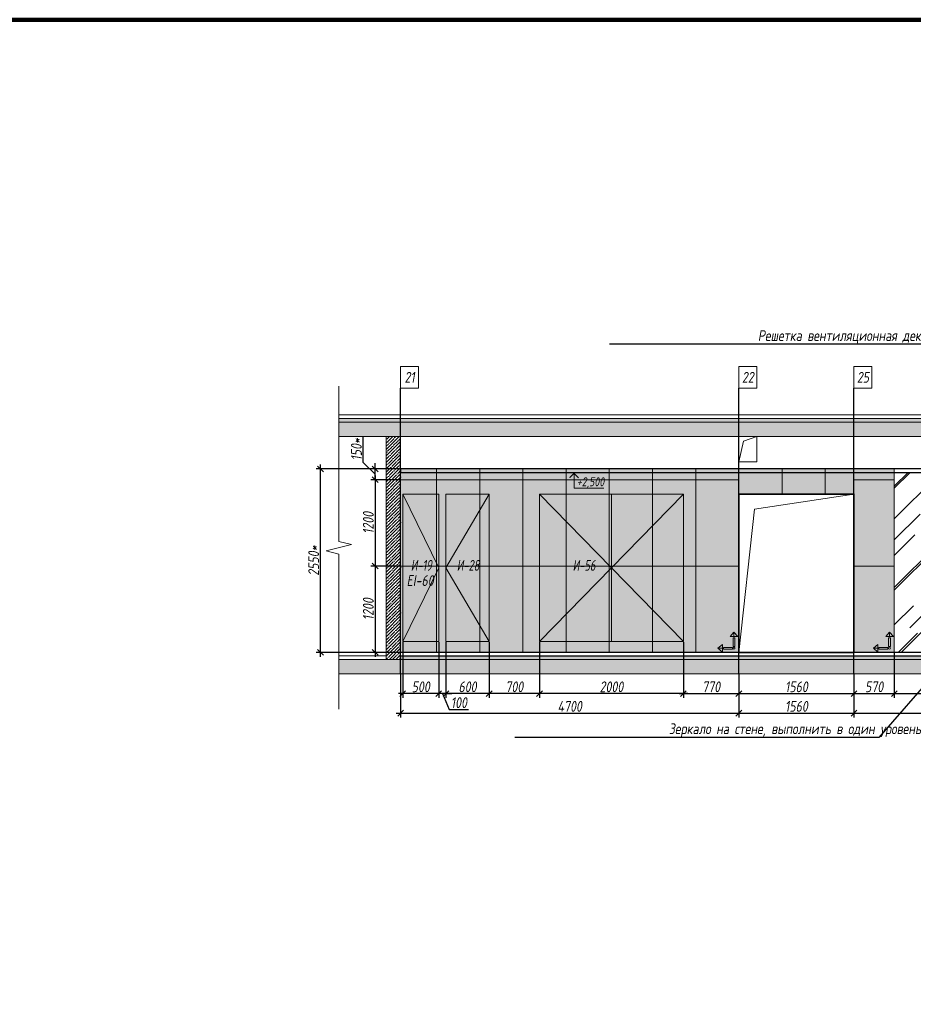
# Model space of a CAD drawing. Header units: millimetres. Extents: x -88210283 to 7466349, y -86687 to 22351.
# Tile 261 of 321: x 150163 to 162580, y 3671 to 17359. Entities that reach past the tile are written whole.
import ezdxf
from ezdxf import colors
from ezdxf.entities.mleader import LeaderData, LeaderLine
from ezdxf.math import Vec2, Vec3

# ---------------------------------------------------------------- set-up
doc = ezdxf.new("R2010")
doc.units = ezdxf.units.MM
doc.linetypes.add('DASHDOT', pattern=[25.4, 12.7, -6.35, 0, -6.35])
doc.layers.get('Defpoints').update_dxf_attribs({"color": 31})
for name, color, linetype, lineweight in [('A-DETL-GENF', 7, 'Continuous', 5), ('dim_pot', 183, 'Continuous', 9), ('Двери', 7, 'Continuous', 5), ('Отделка стен', 253, 'Continuous', 0)]:
    doc.layers.add(name, color=color, linetype=linetype, lineweight=lineweight)
for name, color, linetype, lineweight, true_color in [('dim_obm', 7, 'Continuous', 9, 0x005700), ('dim_razv', 7, 'DASHDOT', 9, 0x285228), ('pol', 7, 'Continuous', 15, 0x55666d)]:
    doc.layers.add(name, color=color, linetype=linetype, lineweight=lineweight, true_color=true_color)
doc.styles.add('fl_iso paper', font='isocpeur.ttf', dxfattribs={"width": 0.8, "oblique": 10})
doc.styles.add('In tre', font='isocpeur.ttf', dxfattribs={"width": 0.8, "oblique": 10})
doc.dimstyles.new('In tre 1_50', dxfattribs={"dimtxt": 150, "dimasz": 80, "dimexe": 60, "dimexo": 10, "dimgap": 20, "dimtad": 1, "dimdec": 0, "dimrnd": 5, "dimzin": 0, "dimdsep": 46, "dimtxsty": 'fl_iso paper', "dimblk": 'OBLIQUE', "dimcen": 0, "dimdle": 60, "dimadec": 0, "dimazin": 0, "dimtfac": 1, "dimtdec": 0, "dimtofl": 0, "dimtmove": 1, "dimatfit": 1, "dimfxl": 40, "dimtolj": 1, "dimtzin": 0, "dimarcsym": 1})

# ---------------------------------------------------------------- blocks, each defined once
blk = doc.blocks.new('*U40')
at = {"color": 0, "linetype": 'ByBlock', "lineweight": -2}
for p, q in [((0, 0), (-6, 0)), ((80.34, 0), (0, 0)), ((167.69, 0), (87.34, 0)), ((167.69, 0), (173.69, 0))]:
    blk.add_line(p, q, dxfattribs=at)
blk.add_lwpolyline([(87.34, 0), (85.59, -7), (82.09, 7), (80.34, 0)], dxfattribs=at)
blk = doc.blocks.new('_Oblique')
at = {"color": 0, "linetype": 'ByBlock', "lineweight": -2}
blk.add_line((-0.5, -0.5), (0.5, 0.5), dxfattribs=at)
blk = doc.blocks.new('*D217')
at = {"layer": 'Defpoints', "color": 0, "linetype": 'ByBlock', "transparency": 16777216}
for p in [(155456, 8264), (160156, 8264), (160156, 7718)]:
    blk.add_point(p, dxfattribs=at)
at = {"layer": 'dim_razv', "color": 0, "linetype": 'ByBlock', "lineweight": -2, "transparency": 16777216}
for p, q in [((155456, 8254), (155456, 7658)), ((160156, 8254), (160156, 7658)), ((155396, 7718), (160216, 7718))]:
    blk.add_line(p, q, dxfattribs=at)
at = {"layer": 'dim_razv', "color": 0, "linetype": 'ByBlock', "lineweight": -2, "transparency": 16777216, "xscale": 80, "yscale": 80, "zscale": 80, "rotation": 180}
blk.add_blockref('_Oblique', (155456, 7718), dxfattribs=at)
at = {"layer": 'dim_razv', "color": 0, "linetype": 'ByBlock', "lineweight": -2, "transparency": 16777216, "xscale": 80, "yscale": 80, "zscale": 80}
blk.add_blockref('_Oblique', (160156, 7718), dxfattribs=at)
at = {"layer": 'dim_razv', "color": 0, "linetype": 'ByBlock', "transparency": 16777216, "insert": (157806, 7813), "char_height": 150, "attachment_point": 5, "style": 'fl_iso paper'}
blk.add_mtext('\\A1;4700', dxfattribs=at)
blk = doc.blocks.new('*D220')
at = {"layer": 'Defpoints', "color": 0, "linetype": 'ByBlock', "transparency": 16777216}
for p in [(160156, 8264), (161756, 8264), (161756, 7718)]:
    blk.add_point(p, dxfattribs=at)
at = {"layer": 'dim_razv', "color": 0, "linetype": 'ByBlock', "lineweight": -2, "transparency": 16777216}
for p, q in [((160156, 8254), (160156, 7658)), ((161756, 8254), (161756, 7658)), ((160096, 7718), (161816, 7718))]:
    blk.add_line(p, q, dxfattribs=at)
at = {"layer": 'dim_razv', "color": 0, "linetype": 'ByBlock', "lineweight": -2, "transparency": 16777216, "xscale": 80, "yscale": 80, "zscale": 80, "rotation": 180}
blk.add_blockref('_Oblique', (160156, 7718), dxfattribs=at)
at = {"layer": 'dim_razv', "color": 0, "linetype": 'ByBlock', "lineweight": -2, "transparency": 16777216, "xscale": 80, "yscale": 80, "zscale": 80}
blk.add_blockref('_Oblique', (161756, 7718), dxfattribs=at)
at = {"layer": 'dim_razv', "color": 0, "linetype": 'ByBlock', "transparency": 16777216, "insert": (160956, 7813), "char_height": 150, "attachment_point": 5, "style": 'fl_iso paper'}
blk.add_mtext('\\A1;1560', dxfattribs=at)
blk = doc.blocks.new('*D221')
at = {"layer": 'Defpoints', "color": 0, "linetype": 'ByBlock', "transparency": 16777216}
for p in [(161756, 8264), (177406, 8254), (177406, 7718)]:
    blk.add_point(p, dxfattribs=at)
at = {"layer": 'dim_razv', "color": 0, "linetype": 'ByBlock', "lineweight": -2, "transparency": 16777216}
for p, q in [((161756, 8254), (161756, 7658)), ((177406, 8244), (177406, 7658)), ((161696, 7718), (177466, 7718))]:
    blk.add_line(p, q, dxfattribs=at)
at = {"layer": 'dim_razv', "color": 0, "linetype": 'ByBlock', "lineweight": -2, "transparency": 16777216, "xscale": 80, "yscale": 80, "zscale": 80, "rotation": 180}
blk.add_blockref('_Oblique', (161756, 7718), dxfattribs=at)
at = {"layer": 'dim_razv', "color": 0, "linetype": 'ByBlock', "lineweight": -2, "transparency": 16777216, "xscale": 80, "yscale": 80, "zscale": 80}
blk.add_blockref('_Oblique', (177406, 7718), dxfattribs=at)
at = {"layer": 'dim_razv', "color": 0, "linetype": 'ByBlock', "transparency": 16777216, "insert": (169581, 7813), "char_height": 150, "attachment_point": 5, "style": 'fl_iso paper'}
blk.add_mtext('\\A1;15650', dxfattribs=at)
blk = doc.blocks.new('*D244')
at = {"layer": 'Defpoints', "color": 0, "linetype": 'ByBlock', "transparency": 16777216}
for p in [(159386, 8714), (160156, 8264), (160156, 7990)]:
    blk.add_point(p, dxfattribs=at)
at = {"layer": 'dim_razv', "color": 0, "linetype": 'ByBlock', "lineweight": -2, "transparency": 16777216}
for p, q in [((159386, 8704), (159386, 7930)), ((160156, 8254), (160156, 7930)), ((159326, 7990), (160216, 7990))]:
    blk.add_line(p, q, dxfattribs=at)
at = {"layer": 'dim_razv', "color": 0, "linetype": 'ByBlock', "lineweight": -2, "transparency": 16777216, "xscale": 80, "yscale": 80, "zscale": 80, "rotation": 180}
blk.add_blockref('_Oblique', (159386, 7990), dxfattribs=at)
at = {"layer": 'dim_razv', "color": 0, "linetype": 'ByBlock', "lineweight": -2, "transparency": 16777216, "xscale": 80, "yscale": 80, "zscale": 80}
blk.add_blockref('_Oblique', (160156, 7990), dxfattribs=at)
at = {"layer": 'dim_razv', "color": 0, "linetype": 'ByBlock', "transparency": 16777216, "insert": (159771, 8085), "char_height": 150, "attachment_point": 5, "style": 'fl_iso paper'}
blk.add_mtext('\\A1;770', dxfattribs=at)
blk = doc.blocks.new('*D245')
at = {"layer": 'Defpoints', "color": 0, "linetype": 'ByBlock', "transparency": 16777216}
for p in [(160156, 8264), (161756, 8254), (161756, 7990)]:
    blk.add_point(p, dxfattribs=at)
at = {"layer": 'dim_razv', "color": 0, "linetype": 'ByBlock', "lineweight": -2, "transparency": 16777216}
for p, q in [((160156, 8254), (160156, 7930)), ((161756, 8244), (161756, 7930)), ((160096, 7990), (161816, 7990))]:
    blk.add_line(p, q, dxfattribs=at)
at = {"layer": 'dim_razv', "color": 0, "linetype": 'ByBlock', "lineweight": -2, "transparency": 16777216, "xscale": 80, "yscale": 80, "zscale": 80, "rotation": 180}
blk.add_blockref('_Oblique', (160156, 7990), dxfattribs=at)
at = {"layer": 'dim_razv', "color": 0, "linetype": 'ByBlock', "lineweight": -2, "transparency": 16777216, "xscale": 80, "yscale": 80, "zscale": 80}
blk.add_blockref('_Oblique', (161756, 7990), dxfattribs=at)
at = {"layer": 'dim_razv', "color": 0, "linetype": 'ByBlock', "transparency": 16777216, "insert": (160956, 8085), "char_height": 150, "attachment_point": 5, "style": 'fl_iso paper'}
blk.add_mtext('\\A1;1560', dxfattribs=at)
blk = doc.blocks.new('*D246')
at = {"layer": 'Defpoints', "color": 0, "linetype": 'ByBlock', "transparency": 16777216}
for p in [(162316, 8564), (161756, 8254), (162316, 7990)]:
    blk.add_point(p, dxfattribs=at)
at = {"layer": 'dim_razv', "color": 0, "linetype": 'ByBlock', "lineweight": -2, "transparency": 16777216}
for p, q in [((162316, 8554), (162316, 7930)), ((161756, 8244), (161756, 7930)), ((161696, 7990), (162376, 7990))]:
    blk.add_line(p, q, dxfattribs=at)
at = {"layer": 'dim_razv', "color": 0, "linetype": 'ByBlock', "lineweight": -2, "transparency": 16777216, "xscale": 80, "yscale": 80, "zscale": 80, "rotation": 180}
blk.add_blockref('_Oblique', (161756, 7990), dxfattribs=at)
at = {"layer": 'dim_razv', "color": 0, "linetype": 'ByBlock', "lineweight": -2, "transparency": 16777216, "xscale": 80, "yscale": 80, "zscale": 80}
blk.add_blockref('_Oblique', (162316, 7990), dxfattribs=at)
at = {"layer": 'dim_razv', "color": 0, "linetype": 'ByBlock', "transparency": 16777216, "insert": (162036, 8085), "char_height": 150, "attachment_point": 5, "style": 'fl_iso paper'}
blk.add_mtext('\\A1;570', dxfattribs=at)
blk = doc.blocks.new('*D247')
at = {"layer": 'Defpoints', "color": 0, "linetype": 'ByBlock', "transparency": 16777216}
for p in [(162316, 8564), (164016, 8564), (164016, 7990)]:
    blk.add_point(p, dxfattribs=at)
at = {"layer": 'dim_razv', "color": 0, "linetype": 'ByBlock', "lineweight": -2, "transparency": 16777216}
for p, q in [((162316, 8554), (162316, 7930)), ((164016, 8554), (164016, 7930)), ((162256, 7990), (164076, 7990))]:
    blk.add_line(p, q, dxfattribs=at)
at = {"layer": 'dim_razv', "color": 0, "linetype": 'ByBlock', "lineweight": -2, "transparency": 16777216, "xscale": 80, "yscale": 80, "zscale": 80, "rotation": 180}
blk.add_blockref('_Oblique', (162316, 7990), dxfattribs=at)
at = {"layer": 'dim_razv', "color": 0, "linetype": 'ByBlock', "lineweight": -2, "transparency": 16777216, "xscale": 80, "yscale": 80, "zscale": 80}
blk.add_blockref('_Oblique', (164016, 7990), dxfattribs=at)
at = {"layer": 'dim_razv', "color": 0, "linetype": 'ByBlock', "transparency": 16777216, "insert": (163166, 8085), "char_height": 150, "attachment_point": 5, "style": 'fl_iso paper'}
blk.add_mtext('\\A1;1700', dxfattribs=at)
blk = doc.blocks.new('1')
at = {"layer": 'pol', "linetype": 'ByBlock'}
h = blk.add_hatch(color=1, dxfattribs=at)
h.paths.add_polyline_path([(35776, 73135), (35803, 73135), (35803, 73259), (35776, 73259)])
h.paths.add_polyline_path([(35790, 73275), (35843, 73275), (35790, 73338)])
h.paths.add_polyline_path([(35790, 73275), (35736, 73275), (35790, 73338)])
edge = h.paths.add_edge_path()
edge.add_arc((35790, 73111), 13.4, 0, 360)
h = blk.add_hatch(color=1, dxfattribs=at)
h.paths.add_polyline_path([(35813, 73097), (35813, 73124), (35937, 73124), (35937, 73097)])
h.paths.add_polyline_path([(35952, 73111), (35952, 73164), (36016, 73111)])
h.paths.add_polyline_path([(35952, 73111), (35952, 73057), (36016, 73111)])
at = {"layer": 'pol', "color": 1, "linetype": 'ByBlock'}
for points in [[(35790, 73275), (35736, 73275), (35790, 73338), (35790, 73275)], [(35790, 73275), (35843, 73275), (35790, 73338), (35790, 73275)], [(35952, 73111), (35952, 73164), (36016, 73111), (35952, 73111)], [(35952, 73111), (35952, 73057), (36016, 73111), (35952, 73111)]]:
    blk.add_lwpolyline(points, dxfattribs=at)
for points in [[(35776, 73135), (35803, 73135), (35803, 73259), (35776, 73259)], [(35813, 73097), (35813, 73124), (35937, 73124), (35937, 73097)]]:
    blk.add_lwpolyline(points, close=True, dxfattribs=at)
blk.add_circle((35790, 73111), 13.4, dxfattribs=at)
blk = doc.blocks.new('*D289')
at = {"layer": 'Defpoints', "color": 0, "linetype": 'ByBlock', "transparency": 16777216}
for p in [(155456, 10964), (155102, 9764), (155456, 9764)]:
    blk.add_point(p, dxfattribs=at)
at = {"layer": 'dim_razv', "color": 0, "linetype": 'ByBlock', "lineweight": -2, "transparency": 16777216}
for p, q in [((155446, 10964), (155042, 10964)), ((155102, 11024), (155102, 9704)), ((155446, 9764), (155042, 9764))]:
    blk.add_line(p, q, dxfattribs=at)
at = {"layer": 'dim_razv', "color": 0, "linetype": 'ByBlock', "lineweight": -2, "transparency": 16777216, "xscale": 80, "yscale": 80, "zscale": 80}
for p, rotation in [((155102, 10964), 90), ((155102, 9764), 270)]:
    blk.add_blockref('_Oblique', p, dxfattribs=dict(at, rotation=rotation))
at = {"layer": 'dim_razv', "color": 0, "linetype": 'ByBlock', "transparency": 16777216, "insert": (155007, 10364), "char_height": 150, "attachment_point": 5, "rotation": 90, "style": 'fl_iso paper'}
blk.add_mtext('\\A1;1200', dxfattribs=at)
blk = doc.blocks.new('*D290')
at = {"layer": 'Defpoints', "color": 0, "linetype": 'ByBlock', "transparency": 16777216}
for p in [(155456, 9764), (155102, 8564), (155456, 8564)]:
    blk.add_point(p, dxfattribs=at)
at = {"layer": 'dim_razv', "color": 0, "linetype": 'ByBlock', "lineweight": -2, "transparency": 16777216}
for p, q in [((155446, 9764), (155042, 9764)), ((155102, 9824), (155102, 8504)), ((155446, 8564), (155042, 8564))]:
    blk.add_line(p, q, dxfattribs=at)
at = {"layer": 'dim_razv', "color": 0, "linetype": 'ByBlock', "lineweight": -2, "transparency": 16777216, "xscale": 80, "yscale": 80, "zscale": 80}
for p, rotation in [((155102, 9764), 90), ((155102, 8564), 270)]:
    blk.add_blockref('_Oblique', p, dxfattribs=dict(at, rotation=rotation))
at = {"layer": 'dim_razv', "color": 0, "linetype": 'ByBlock', "transparency": 16777216, "insert": (155007, 9164), "char_height": 150, "attachment_point": 5, "rotation": 90, "style": 'fl_iso paper'}
blk.add_mtext('\\A1;1200', dxfattribs=at)
blk = doc.blocks.new('*D291')
at = {"layer": 'Defpoints', "color": 0, "linetype": 'ByBlock', "transparency": 16777216}
for p in [(154343, 11114), (155456, 11114), (155244, 8564)]:
    blk.add_point(p, dxfattribs=at)
at = {"layer": 'dim_razv', "color": 0, "linetype": 'ByBlock', "lineweight": -2, "transparency": 16777216}
for p, q in [((155446, 11114), (154283, 11114)), ((154343, 8504), (154343, 11174)), ((155234, 8564), (154283, 8564))]:
    blk.add_line(p, q, dxfattribs=at)
at = {"layer": 'dim_razv', "color": 0, "linetype": 'ByBlock', "lineweight": -2, "transparency": 16777216, "xscale": 80, "yscale": 80, "zscale": 80}
for p, rotation in [((154343, 11114), 90), ((154343, 8564), 270)]:
    blk.add_blockref('_Oblique', p, dxfattribs=dict(at, rotation=rotation))
at = {"layer": 'dim_razv', "color": 0, "linetype": 'ByBlock', "transparency": 16777216, "insert": (154248, 9839), "char_height": 150, "attachment_point": 5, "rotation": 90, "style": 'fl_iso paper'}
blk.add_mtext('\\A1;2550*', dxfattribs=at)
blk = doc.blocks.new('*D292')
at = {"layer": 'Defpoints', "color": 0, "linetype": 'ByBlock', "transparency": 16777216}
for p in [(155102, 11114), (155456, 11114), (155446, 10964)]:
    blk.add_point(p, dxfattribs=at)
at = {"layer": 'dim_razv', "color": 0, "linetype": 'ByBlock', "lineweight": -2, "transparency": 16777216}
for p, q in [((154937, 11204), (154937, 11569)), ((155102, 11039), (154937, 11204)), ((155446, 11114), (155042, 11114)), ((155102, 11114), (155102, 11194)), ((155102, 10964), (155102, 11114)), ((155436, 10964), (155042, 10964)), ((155102, 10964), (155102, 10884))]:
    blk.add_line(p, q, dxfattribs=at)
at = {"layer": 'dim_razv', "color": 0, "linetype": 'ByBlock', "lineweight": -2, "transparency": 16777216, "xscale": 80, "yscale": 80, "zscale": 80}
for p, rotation in [((155102, 11114), 270), ((155102, 10964), 90)]:
    blk.add_blockref('_Oblique', p, dxfattribs=dict(at, rotation=rotation))
at = {"layer": 'dim_razv', "color": 0, "linetype": 'ByBlock', "transparency": 16777216, "insert": (154842, 11386), "char_height": 150, "attachment_point": 5, "rotation": 90, "style": 'fl_iso paper'}
blk.add_mtext('\\A1;150*', dxfattribs=at)
blk = doc.blocks.new('*D801')
at = {"layer": 'Defpoints', "color": 0, "linetype": 'ByBlock', "transparency": 16777216}
for p in [(157386, 8714), (159386, 8714), (157386, 7990)]:
    blk.add_point(p, dxfattribs=at)
at = {"layer": 'dim_razv', "color": 0, "linetype": 'ByBlock', "lineweight": -2, "transparency": 16777216}
for p, q in [((157386, 8704), (157386, 7930)), ((159386, 8704), (159386, 7930)), ((159446, 7990), (157326, 7990))]:
    blk.add_line(p, q, dxfattribs=at)
at = {"layer": 'dim_razv', "color": 0, "linetype": 'ByBlock', "lineweight": -2, "transparency": 16777216, "xscale": 80, "yscale": 80, "zscale": 80, "rotation": 180}
blk.add_blockref('_Oblique', (157386, 7990), dxfattribs=at)
at = {"layer": 'dim_razv', "color": 0, "linetype": 'ByBlock', "lineweight": -2, "transparency": 16777216, "xscale": 80, "yscale": 80, "zscale": 80}
blk.add_blockref('_Oblique', (159386, 7990), dxfattribs=at)
at = {"layer": 'dim_razv', "color": 0, "linetype": 'ByBlock', "transparency": 16777216, "insert": (158386, 8085), "char_height": 150, "attachment_point": 5, "style": 'fl_iso paper'}
blk.add_mtext('\\A1;2000', dxfattribs=at)
blk = doc.blocks.new('*D802')
at = {"layer": 'Defpoints', "color": 0, "linetype": 'ByBlock', "transparency": 16777216}
for p in [(156686, 8714), (157386, 8714), (156686, 7990)]:
    blk.add_point(p, dxfattribs=at)
at = {"layer": 'dim_razv', "color": 0, "linetype": 'ByBlock', "lineweight": -2, "transparency": 16777216}
for p, q in [((156686, 8704), (156686, 7930)), ((157386, 8704), (157386, 7930)), ((157446, 7990), (156626, 7990))]:
    blk.add_line(p, q, dxfattribs=at)
at = {"layer": 'dim_razv', "color": 0, "linetype": 'ByBlock', "lineweight": -2, "transparency": 16777216, "xscale": 80, "yscale": 80, "zscale": 80, "rotation": 180}
blk.add_blockref('_Oblique', (156686, 7990), dxfattribs=at)
at = {"layer": 'dim_razv', "color": 0, "linetype": 'ByBlock', "lineweight": -2, "transparency": 16777216, "xscale": 80, "yscale": 80, "zscale": 80}
blk.add_blockref('_Oblique', (157386, 7990), dxfattribs=at)
at = {"layer": 'dim_razv', "color": 0, "linetype": 'ByBlock', "transparency": 16777216, "insert": (157036, 8085), "char_height": 150, "attachment_point": 5, "style": 'fl_iso paper'}
blk.add_mtext('\\A1;700', dxfattribs=at)
blk = doc.blocks.new('*D803')
at = {"layer": 'Defpoints', "color": 0, "linetype": 'ByBlock', "transparency": 16777216}
for p in [(156086, 8714), (156686, 8714), (156086, 7990)]:
    blk.add_point(p, dxfattribs=at)
at = {"layer": 'dim_razv', "color": 0, "linetype": 'ByBlock', "lineweight": -2, "transparency": 16777216}
for p, q in [((156086, 8704), (156086, 7930)), ((156686, 8704), (156686, 7930)), ((156746, 7990), (156026, 7990))]:
    blk.add_line(p, q, dxfattribs=at)
at = {"layer": 'dim_razv', "color": 0, "linetype": 'ByBlock', "lineweight": -2, "transparency": 16777216, "xscale": 80, "yscale": 80, "zscale": 80, "rotation": 180}
blk.add_blockref('_Oblique', (156086, 7990), dxfattribs=at)
at = {"layer": 'dim_razv', "color": 0, "linetype": 'ByBlock', "lineweight": -2, "transparency": 16777216, "xscale": 80, "yscale": 80, "zscale": 80}
blk.add_blockref('_Oblique', (156686, 7990), dxfattribs=at)
at = {"layer": 'dim_razv', "color": 0, "linetype": 'ByBlock', "transparency": 16777216, "insert": (156386, 8085), "char_height": 150, "attachment_point": 5, "style": 'fl_iso paper'}
blk.add_mtext('\\A1;600', dxfattribs=at)
blk = doc.blocks.new('*D804')
at = {"layer": 'Defpoints', "color": 0, "linetype": 'ByBlock', "transparency": 16777216}
for p in [(155986, 8714), (156086, 8714), (155986, 7990)]:
    blk.add_point(p, dxfattribs=at)
at = {"layer": 'dim_razv', "color": 0, "linetype": 'ByBlock', "lineweight": -2, "transparency": 16777216}
for p, q in [((155986, 8704), (155986, 7930)), ((156086, 8704), (156086, 7930)), ((155986, 7990), (155906, 7990)), ((156086, 7990), (155986, 7990)), ((156036, 7990), (156131, 7770)), ((156086, 7990), (156166, 7990)), ((156131, 7770), (156401, 7770))]:
    blk.add_line(p, q, dxfattribs=at)
at = {"layer": 'dim_razv', "color": 0, "linetype": 'ByBlock', "lineweight": -2, "transparency": 16777216, "xscale": 80, "yscale": 80, "zscale": 80}
blk.add_blockref('_Oblique', (155986, 7990), dxfattribs=at)
at = {"layer": 'dim_razv', "color": 0, "linetype": 'ByBlock', "lineweight": -2, "transparency": 16777216, "xscale": 80, "yscale": 80, "zscale": 80, "rotation": 180}
blk.add_blockref('_Oblique', (156086, 7990), dxfattribs=at)
at = {"layer": 'dim_razv', "color": 0, "linetype": 'ByBlock', "transparency": 16777216, "insert": (156266, 7865), "char_height": 150, "attachment_point": 5, "style": 'fl_iso paper'}
blk.add_mtext('\\A1;100', dxfattribs=at)
blk = doc.blocks.new('*D805')
at = {"layer": 'Defpoints', "color": 0, "linetype": 'ByBlock', "transparency": 16777216}
for p in [(155486, 8714), (155986, 8714), (155486, 7990)]:
    blk.add_point(p, dxfattribs=at)
at = {"layer": 'dim_razv', "color": 0, "linetype": 'ByBlock', "lineweight": -2, "transparency": 16777216}
for p, q in [((155486, 8704), (155486, 7930)), ((155986, 8704), (155986, 7930)), ((156046, 7990), (155426, 7990))]:
    blk.add_line(p, q, dxfattribs=at)
at = {"layer": 'dim_razv', "color": 0, "linetype": 'ByBlock', "lineweight": -2, "transparency": 16777216, "xscale": 80, "yscale": 80, "zscale": 80, "rotation": 180}
blk.add_blockref('_Oblique', (155486, 7990), dxfattribs=at)
at = {"layer": 'dim_razv', "color": 0, "linetype": 'ByBlock', "lineweight": -2, "transparency": 16777216, "xscale": 80, "yscale": 80, "zscale": 80}
blk.add_blockref('_Oblique', (155986, 7990), dxfattribs=at)
at = {"layer": 'dim_razv', "color": 0, "linetype": 'ByBlock', "transparency": 16777216, "insert": (155736, 8085), "char_height": 150, "attachment_point": 5, "style": 'fl_iso paper'}
blk.add_mtext('\\A1;500', dxfattribs=at)

msp = doc.modelspace()

# ---------------------------------------------------------------- hatches: boundary and pattern name
at = {"true_color": 0x5294a7}
h = msp.add_hatch(dxfattribs=at)
h.set_pattern_fill('AR-RROOF', color=135, scale=20, angle=45, style=0)
h.set_pattern_definition([(45, (310, 13356.9), (431.0523, 1149.4728), [7620, -1016, 2540, -508]), (45, (608.14, 14014.26), (-836.96, 118.5394), [1524, -167.64, 3048, -381]), (45, (184.28, 13841.84), (1627.2224, 2108.56414), [4064, -711.2, 2032, -508])])
h.paths.add_polyline_path([(162316, 11064), (164016, 11064), (164016, 8564), (162316, 8564)])
at = {"layer": 'A-DETL-GENF'}
h = msp.add_hatch(dxfattribs=at)
h.set_pattern_fill('ANSI35', color=256, scale=10, style=0)
h.set_pattern_definition([(45, (32423.263, 722.8), (-44.90128, 44.90128), []), (45, (32468.165, 722.8), (-44.90128, 44.90128), [79.375, -15.875, 0, -15.875])])
h.paths.add_polyline_path([(203844.9, 11764), (154597.4, 11764), (154597.4, 11814), (203844.9, 11814)])
h.paths.add_polyline_path([(203336, 8464), (203336, 8514), (155456, 8514), (155456, 8464)])
h = msp.add_hatch(dxfattribs=at)
h.set_pattern_fill('ANSI35', color=256, scale=20, style=0)
h.set_pattern_definition([(45, (32423.26, 722.8), (-89.80256, 89.80256), []), (45, (32513.07, 722.8), (-89.80256, 89.80256), [158.75, -31.75, 0, -31.75])])
h.paths.add_polyline_path([(154597.4, 11564), (203844.9, 11564), (203844.9, 11764), (154597.4, 11764)])
h.paths.add_polyline_path([(154597.4, 8264), (203844.9, 8264), (203844.9, 8464), (154597.4, 8464)])
h = msp.add_hatch(dxfattribs=at)
h.set_pattern_fill('ANSI35', color=256, scale=10, style=0)
h.set_pattern_definition([(45, (2050, 13356.9), (-44.90128, 44.90128), []), (45, (2094.9, 13356.9), (-44.90128, 44.90128), [79.375, -15.875, 0, -15.875])])
h.paths.add_polyline_path([(155256, 11564), (155456, 11564), (155456, 8464), (155256, 8464)])
at = {"layer": 'dim_obm'}
msp.add_hatch(color=256, dxfattribs=at).paths.add_polyline_path([(157935.1, 10996), (157867, 11064), (157799, 10996), (157810.5, 10984.4), (157867, 11040.9), (157923.5, 10984.4)], flags=0)
at = {"layer": 'dim_razv', "true_color": 0xeceae4, "transparency": 33554687}
h = msp.add_hatch(dxfattribs=at)
h.set_pattern_fill('AR-SAND', color=254, scale=3, angle=315)
h.set_pattern_definition([(352.5, (120932.77, 10341.21), (100.42605, 107.2144), [0, -115.824, 0, -129.54, 0, -123.825]), (322.5, (120932.77, 10341.21), (247.41986, 56.7033), [0, -62.484, 0, -104.394, 0, -40.005]), (282.5, (120866.5, 10407.49), (168.0997, -167.48995), [0, -38.1, 0, -137.16, 0, -179.07]), (272.5, (120866.5, 10407.49), (209.26523, -114.68433), [0, -19.05, 0, -89.916, 0, -102.87])])
h.paths.add_polyline_path([(203081, 11114), (203336, 11114), (203336, 8564), (203081, 8564)])
h.paths.add_polyline_path([(198636, 11114), (202031, 11114), (202031, 8564), (198636, 8564)])
h.paths.add_polyline_path([(200171, 9994), (200921, 9994), (200921, 8644), (200171, 8644)], flags=16)
h.paths.add_polyline_path([(185726, 11114), (197586, 11114), (197586, 8564), (185726, 8564)])
h.paths.add_polyline_path([(187336, 9994), (188086, 9994), (188086, 8644), (187336, 8644)], flags=16)
h.paths.add_polyline_path([(180596, 11114), (184676, 11114), (184676, 8564), (180596, 8564)])
h.paths.add_polyline_path([(179386, 11114), (179546, 11114), (179546, 8564), (179386, 8564)])
h.paths.add_polyline_path([(176676, 11114), (178336, 11114), (178336, 8564), (176676, 8564)])
h.paths.add_polyline_path([(164016, 8564), (164016, 11114), (175626, 11114), (175626, 8564), (175276, 8564), (175276, 10764), (173826, 10764), (173826, 8564), (166536, 8564), (166536, 10744), (164576, 10744), (164576, 8564)])
h.paths.add_polyline_path([(172701, 8614), (173501, 8614), (173501, 9264), (172701, 9264)], flags=16)
h.paths.add_polyline_path([(155456, 8564), (155456, 11114), (162316, 11114), (162316, 8564), (161756, 8564), (161756, 10764), (160156, 10764), (160156, 8564)])

# ---------------------------------------------------------------- linework, layer by layer
at = {"lineweight": 30}
for points in [[(155456, 8264), (155456, 12237.6)], [(160156, 8264), (160156, 12237.6)], [(161756, 8264), (161756, 12237.6)], [(203336, 8564), (155456, 8564)], [(155456, 8514), (203336, 8514)]]:
    msp.add_lwpolyline(points, dxfattribs=at)
at = {"lineweight": 13}
for points in [[(154597.4, 11814), (203844.9, 11814), (203844.9, 11864), (154597.4, 11864)], [(203844.9, 11764), (154597.4, 11764), (154597.4, 11814), (203844.9, 11814)], [(154597.4, 11564), (203844.9, 11564), (203844.9, 11764), (154597.4, 11764)], [(155456, 8464), (155256, 8464), (155256, 11564), (155456, 11564)], [(155256, 11564), (155456, 11564), (155456, 8464), (155256, 8464)], [(160156, 11564), (160156, 11214), (160406, 11214), (160406, 11564)], [(155456, 8564), (155456, 11114), (162316, 11114), (162316, 8564), (161756, 8564), (161756, 10764), (160156, 10764), (160156, 8564)], [(162316, 11064), (164016, 11064), (164016, 8564), (162316, 8564)], [(155486, 8714), (155486, 10764), (155986, 10764), (155986, 8714)], [(156086, 8714), (156086, 10764), (156686, 10764), (156686, 8714)], [(157386, 8714), (157386, 10764), (159386, 10764), (159386, 8714)], [(154597.4, 8264), (203844.9, 8264), (203844.9, 8464), (154597.4, 8464)]]:
    msp.add_lwpolyline(points, close=True, dxfattribs=at)
for points in [[(160156, 11214), (160218.8, 11500.1), (160406, 11564)], [(155486, 10764), (155986, 9739), (155486, 8714)], [(156686, 10764), (156086, 9739), (156686, 8714)], [(157386, 10764), (158386, 9739), (157386, 8714)], [(158386, 10764), (158386, 8714)], [(159386, 10764), (158386, 9739), (159386, 8714)], [(160156, 8564), (160373.9, 10553.4), (161756, 10764)], [(155256, 8564), (154597.4, 8564), (154597.4, 8514), (155256, 8514)], [(203536, 8514), (203844.9, 8514), (203844.9, 8464), (154597.4, 8464), (154597.4, 8514), (155256, 8514)], [(155456, 8514), (203336, 8514)]]:
    msp.add_lwpolyline(points, dxfattribs=at)
at = {"lineweight": 30}
msp.add_lwpolyline([(203336, 11114), (155456, 11114), (155456, 11064), (203336, 11064)], close=True, dxfattribs=at)
at = {"lineweight": 35}
msp.add_lwpolyline([(160156, 8564), (160156, 10764), (161756, 10764), (161756, 8564)], close=True, dxfattribs=at)
at = {"layer": 'Defpoints', "color": 1, "lineweight": 100}
msp.add_lwpolyline([(145825.4, -10016.5), (249195.3, -10016.5), (249195.3, 17359), (145825.4, 17359)], close=True, dxfattribs=at)
at = {"layer": 'dim_obm'}
msp.add_lwpolyline([(157867, 11064), (157867, 10984), (157867, 10848.5), (158278, 10848.5)], dxfattribs=at)
at = {"layer": 'dim_pot', "color": 10, "lineweight": 0}
for points in [[(155456, 12537.6), (155706, 12537.6), (155706, 12237.6), (155456, 12237.6)], [(160156, 12537.6), (160406, 12537.6), (160406, 12237.6), (160156, 12237.6)], [(161756, 12537.6), (162006, 12537.6), (162006, 12237.6), (161756, 12237.6)]]:
    msp.add_lwpolyline(points, close=True, dxfattribs=at)
at = {"layer": 'Отделка стен', "transparency": 33554687}
for points in [[(155456, 11114), (155456, 10964), (155956, 10964), (155956, 11114)], [(155956, 11114), (155956, 10964), (156556, 10964), (156556, 11114)], [(156556, 11114), (156556, 10964), (157156, 10964), (157156, 11114)], [(157156, 11114), (157156, 10964), (157756, 10964), (157756, 11114)], [(157756, 11114), (157756, 10964), (158356, 10964), (158356, 11114)], [(158356, 11114), (158356, 10964), (158956, 10964), (158956, 11114)], [(158956, 11114), (158956, 10964), (159556, 10964), (159556, 11114)], [(159556, 11114), (159556, 10964), (160156, 10964), (160156, 11114)], [(160156, 11114), (160156, 10764), (160756, 10764), (160756, 11114)], [(160756, 11114), (160756, 10764), (161356, 10764), (161356, 11114)], [(161356, 11114), (161356, 10764), (161756, 10764), (161756, 11114)], [(161756, 11114), (161756, 10964), (162316, 10964), (162316, 11114)], [(155456, 10964), (155456, 9764), (155956, 9764), (155956, 10964)], [(155956, 10964), (155956, 9764), (156556, 9764), (156556, 10964)], [(156556, 10964), (156556, 9764), (157156, 9764), (157156, 10964)], [(157156, 10964), (157156, 9764), (157756, 9764), (157756, 10964)], [(157756, 10964), (157756, 9764), (158356, 9764), (158356, 10964)], [(158356, 10964), (158356, 9764), (158956, 9764), (158956, 10964)], [(158956, 10964), (158956, 9764), (159556, 9764), (159556, 10964)], [(159556, 10964), (159556, 9764), (160156, 9764), (160156, 10964)], [(161756, 10964), (161756, 9764), (162316, 9764), (162316, 10964)], [(155456, 9764), (155456, 8564), (155956, 8564), (155956, 9764)], [(155956, 9764), (155956, 8564), (156556, 8564), (156556, 9764)], [(156556, 9764), (156556, 8564), (157156, 8564), (157156, 9764)], [(157156, 9764), (157156, 8564), (157756, 8564), (157756, 9764)], [(157756, 9764), (157756, 8564), (158356, 8564), (158356, 9764)], [(158356, 9764), (158356, 8564), (158956, 8564), (158956, 9764)], [(158956, 9764), (158956, 8564), (159556, 8564), (159556, 9764)], [(159556, 9764), (159556, 8564), (160156, 8564), (160156, 9764)], [(161756, 9764), (161756, 8564), (162316, 8564), (162316, 9764)]]:
    msp.add_lwpolyline(points, close=True, dxfattribs=at)

# ---------------------------------------------------------------- block references
at = {"lineweight": 13, "xscale": 25, "yscale": 25, "zscale": 25, "rotation": 270}
msp.add_blockref('*U40', (154597.4, 12114.3), dxfattribs=at)
at = {"linetype": 'ByBlock', "xscale": -0.9938708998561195, "yscale": 0.9938708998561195, "zscale": 0.9938708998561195}
for p in [(195659.1, -64042.3), (197820.1, -64042.3)]:
    msp.add_blockref('1', p, dxfattribs=at)

# ---------------------------------------------------------------- texts
at = {"layer": 'dim_obm', "insert": (157905.4, 10997.7), "char_height": 125, "attachment_point": 1, "line_spacing_factor": 0.666667, "style": 'fl_iso paper'}
msp.add_mtext('+2,500', dxfattribs=at)
at = {"layer": 'dim_pot', "color": 10, "lineweight": 0, "char_height": 150, "attachment_point": 5, "style": 'fl_iso paper'}
for s, insert in [('21', (155581, 12387.6)), ('22', (160281, 12387.6)), ('25', (161881, 12387.6))]:
    msp.add_mtext_dynamic_manual_height_columns(s, width=190.261, gutter_width=1350, heights=[0], dxfattribs=dict(at, insert=insert))
at = {"layer": 'Двери', "lineweight": 0, "char_height": 150, "attachment_point": 5, "style": 'fl_iso paper'}
for s, insert in [('{\\W0.7;И-19}', (155743.5, 9773.4)), ('{\\W0.7;И-28}', (156393.5, 9773.4)), ('{\\W0.7;И-56}', (158004.6, 9773.4))]:
    msp.add_mtext_dynamic_manual_height_columns(s, width=190.261, gutter_width=1350, heights=[0], dxfattribs=dict(at, insert=insert))
at = {"layer": 'Двери', "lineweight": 0, "insert": (155727.8, 9562.2), "char_height": 150, "width": 190.261, "attachment_point": 5, "style": 'fl_iso paper'}
msp.add_mtext('EI-60', dxfattribs=at)

# ---------------------------------------------------------------- dimensions: what is measured, and where the dimension line sits
at = {"layer": 'dim_razv', "linetype": 'ByBlock'}
dim = msp.add_linear_dim(base=(155101.9, 11114), p1=(155446, 10964), p2=(155456, 11114), angle=90, text='<>*', dimstyle='In tre 1_50', dxfattribs=at)
dim.commit()
dim.dimension.update_dxf_attribs({"geometry": '*D292', "text_midpoint": (154936.9, 11223.7), "dimtype": 160})
dim = msp.add_linear_dim(base=(154343.1, 11114), p1=(155244, 8564), p2=(155456, 11114), angle=90, text='<>*', dimstyle='In tre 1_50', dxfattribs=at)
dim.commit()
dim.dimension.update_dxf_attribs({"geometry": '*D291', "text_midpoint": (154248.1, 9839)})
for base, p1, p2, picture, middle in [((155101.9, 9764), (155456, 10964), (155456, 9764), '*D289', (155006.9, 10364)), ((155101.9, 8564), (155456, 9764), (155456, 8564), '*D290', (155006.9, 9164))]:
    dim = msp.add_linear_dim(base=base, p1=p1, p2=p2, angle=90, dimstyle='In tre 1_50', dxfattribs=at)
    dim.commit()
    dim.dimension.update_dxf_attribs({"geometry": picture, "text_midpoint": middle})
for base, p1, p2, picture, middle in [((155486, 7989.8), (155986, 8714), (155486, 8714), '*D805', (155736, 8084.8)), ((156086, 7989.8), (156686, 8714), (156086, 8714), '*D803', (156386, 8084.8)), ((156686, 7989.8), (157386, 8714), (156686, 8714), '*D802', (157036, 8084.8)), ((157386, 7989.8), (159386, 8714), (157386, 8714), '*D801', (158386, 8084.8)), ((160156, 7989.8), (159386, 8714), (160156, 8264), '*D244', (159771, 8084.8)), ((164016, 7989.8), (162316, 8564), (164016, 8564), '*D247', (163166, 8084.8)), ((160156, 7717.8), (155456, 8264), (160156, 8264), '*D217', (157806, 7812.8)), ((177406, 7717.8), (161756, 8264), (177406, 8254), '*D221', (169581, 7812.8))]:
    dim = msp.add_linear_dim(base=base, p1=p1, p2=p2, dimstyle='In tre 1_50', dxfattribs=at)
    dim.commit()
    dim.dimension.update_dxf_attribs({"geometry": picture, "text_midpoint": middle})
dim = msp.add_linear_dim(base=(155986, 7989.8), p1=(156086, 8714), p2=(155986, 8714), dimstyle='In tre 1_50', dxfattribs=at)
dim.commit()
dim.dimension.update_dxf_attribs({"geometry": '*D804', "text_midpoint": (156150.5, 7769.8), "dimtype": 160})
for base, p1, p2, text, picture, middle in [((162316, 7989.8), (161756, 8254), (162316, 8564), '570', '*D246', (162036, 8084.8)), ((161756, 7717.8), (160156, 8264), (161756, 8264), '1560', '*D220', (160956, 7812.8)), ((161756, 7989.8), (160156, 8264), (161756, 8254), '1560', '*D245', (160956, 8084.8))]:
    dim = msp.add_linear_dim(base=base, p1=p1, p2=p2, text=text, dimstyle='In tre 1_50', dxfattribs=at)
    dim.commit()
    dim.dimension.update_dxf_attribs({"geometry": picture, "text_midpoint": middle})

# ---------------------------------------------------------------- leaders
at = {"layer": 'dim_razv', "color": 0, "linetype": 'ByBlock'}
ml = msp.add_multileader_mtext('Standard', dxfattribs=at)
ml.set_content('Решетка вентиляционная декоративная 850х400 в цвет стен', style='In tre')
ml.set_leader_properties()
ml.build(insert=Vec2(0, 0))
ml.multileader.update_dxf_attribs({"text_left_attachment_type": 6, "text_right_attachment_type": 6, "dogleg_length": 1, "arrow_head_size": 0, "scale": 50})
ctx = ml.context
ctx.base_point, ctx.scale, ctx.char_height, ctx.arrow_head_size, ctx.landing_gap_size, ctx.plane_origin = Vec3(160415.8, 12847.8), 50, 150, 0, 4.5, Vec3(169956.1, 10760)
ctx.left_attachment, ctx.right_attachment = 6, 6
notes = []
notes.append((ctx, [(0, (1, 1, 0), (163323.1, 12847.8), (-1, 0), 50, [(1, [(163681, 11517.5)], 0, [])])]))
ctx.mtext.insert, ctx.mtext.width, ctx.mtext.defined_height, ctx.mtext.flow_direction = Vec3(160420.3, 13042.8), 2996.732, 696.6, 5
ml = msp.add_multileader_mtext('Standard', dxfattribs=at)
ml.set_content('Зеркало на стене, выполнить в один уровень с отделкой стен', style='In tre')
ml.set_leader_properties()
ml.build(insert=Vec2(0, 0))
ml.multileader.update_dxf_attribs({"text_left_attachment_type": 6, "text_right_attachment_type": 6, "dogleg_length": 1, "arrow_head_size": 0, "scale": 50})
ctx = ml.context
ctx.base_point, ctx.scale, ctx.char_height, ctx.arrow_head_size, ctx.landing_gap_size, ctx.plane_origin = Vec3(159178.8, 7381.7), 50, 150, 0, 4.5, Vec3(168730.8, 5587.2)
ctx.left_attachment, ctx.right_attachment = 6, 6
notes.append((ctx, [(0, (1, 1, 0), (162101.4, 7381.7), (-1, 0), 50, [(1, [(163219.1, 8664)], 0, [])])]))
ctx.mtext.insert, ctx.mtext.width, ctx.mtext.defined_height, ctx.mtext.flow_direction = Vec3(159183.3, 7576.7), 3043.138, 696.6, 5
for ctx, leaders in notes:
    for number, flags, end, landing, length, lines in leaders:
        leader = LeaderData()
        leader.index, (leader.has_last_leader_line, leader.has_dogleg_vector, leader.attachment_direction) = number, flags
        leader.last_leader_point, leader.dogleg_vector, leader.dogleg_length = Vec3(end), Vec3(landing), length
        for number, points, colour, breaks in lines:
            line = LeaderLine()
            line.index, line.vertices, line.color, line.breaks = number, Vec3.list(points), colors.encode_raw_color(colour), breaks
            leader.lines.append(line)
        ctx.leaders.append(leader)

doc.saveas('drawing.dxf')
